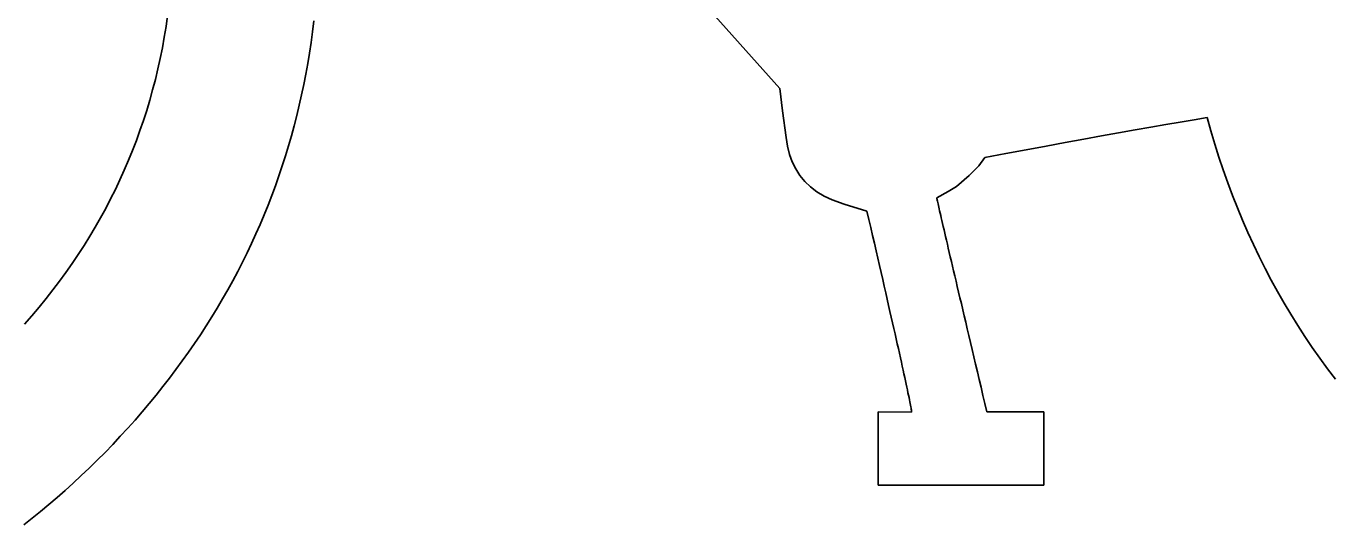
# Model space of a CAD drawing. Extents: x 99999.1 to 100095.7, y 99995 to 100010.7.
# Drawn here: x 100044.7923 to 100044.8542, y 100005.2312 to 100005.2548 of the extents above; entities that cross this region are included whole.
import ezdxf

# ---------------------------------------------------------------- set-up
doc = ezdxf.new("R2010")
doc.units = 0
doc.layers.add('TR_SN_ConstructionSigns', color=7, linetype='Continuous')

msp = doc.modelspace()

# ---------------------------------------------------------------- linework, layer by layer
at = {"layer": 'TR_SN_ConstructionSigns'}
for p, q in [((100044.793753, 100005.290398), (100044.828095, 100005.251857)), ((100044.798978, 100005.25481), (100044.799053, 100005.255324)), ((100044.798894, 100005.254299), (100044.798978, 100005.25481)), ((100044.805933, 100005.254556), (100044.805997, 100005.255066)), ((100044.798802, 100005.253793), (100044.798894, 100005.254299)), ((100044.805863, 100005.254049), (100044.805933, 100005.254556)), ((100044.7987, 100005.253289), (100044.798802, 100005.253793)), ((100044.805701, 100005.253044), (100044.805785, 100005.253545)), ((100044.805785, 100005.253545), (100044.805863, 100005.254049)), ((100044.798589, 100005.25279), (100044.7987, 100005.253289)), ((100044.80561, 100005.252546), (100044.805701, 100005.253044)), ((100044.798342, 100005.251802), (100044.79847, 100005.252294)), ((100044.79847, 100005.252294), (100044.798589, 100005.25279)), ((100044.805512, 100005.25205), (100044.80561, 100005.252546)), ((100044.798205, 100005.251314), (100044.798342, 100005.251802)), ((100044.805408, 100005.251558), (100044.805512, 100005.25205)), ((100044.828095, 100005.251857), (100044.828224, 100005.250802)), ((100044.798059, 100005.250829), (100044.798205, 100005.251314)), ((100044.805179, 100005.250582), (100044.805297, 100005.251068)), ((100044.805297, 100005.251068), (100044.805408, 100005.251558)), ((100044.797741, 100005.24987), (100044.797904, 100005.250348)), ((100044.797904, 100005.250348), (100044.798059, 100005.250829)), ((100044.805054, 100005.250098), (100044.805179, 100005.250582)), ((100044.828224, 100005.250802), (100044.828406, 100005.249535)), ((100044.847101, 100005.250276), (100044.847753, 100005.250384)), ((100044.847753, 100005.250384), (100044.848374, 100005.250486)), ((100044.848374, 100005.250486), (100044.848551, 100005.249855)), ((100044.797569, 100005.249396), (100044.797741, 100005.24987)), ((100044.804923, 100005.249617), (100044.805054, 100005.250098)), ((100044.84336, 100005.24962), (100044.844172, 100005.249766)), ((100044.844172, 100005.249766), (100044.844952, 100005.249905)), ((100044.844952, 100005.249905), (100044.8457, 100005.250036)), ((100044.8457, 100005.250036), (100044.846416, 100005.25016)), ((100044.846416, 100005.25016), (100044.847101, 100005.250276)), ((100044.848551, 100005.249855), (100044.848738, 100005.249231)), ((100044.797387, 100005.248926), (100044.797569, 100005.249396)), ((100044.80464, 100005.248664), (100044.804785, 100005.249139)), ((100044.804785, 100005.249139), (100044.804923, 100005.249617)), ((100044.828406, 100005.249535), (100044.828465, 100005.249125)), ((100044.828465, 100005.249125), (100044.828559, 100005.24874)), ((100044.839795, 100005.24896), (100044.840734, 100005.249136)), ((100044.840734, 100005.249136), (100044.841642, 100005.249305)), ((100044.841642, 100005.249305), (100044.842517, 100005.249466)), ((100044.842517, 100005.249466), (100044.84336, 100005.24962)), ((100044.848738, 100005.249231), (100044.848934, 100005.248613)), ((100044.797197, 100005.24846), (100044.797387, 100005.248926)), ((100044.804488, 100005.248191), (100044.80464, 100005.248664)), ((100044.828559, 100005.24874), (100044.828688, 100005.248381)), ((100044.837535, 100005.248198), (100044.837822, 100005.248585)), ((100044.837822, 100005.248585), (100044.838825, 100005.248776)), ((100044.838825, 100005.248776), (100044.839795, 100005.24896)), ((100044.848934, 100005.248613), (100044.849139, 100005.248001)), ((100044.796791, 100005.247538), (100044.796998, 100005.247997)), ((100044.796998, 100005.247997), (100044.797197, 100005.24846)), ((100044.80433, 100005.247722), (100044.804488, 100005.248191)), ((100044.828688, 100005.248381), (100044.828852, 100005.248048)), ((100044.828852, 100005.248048), (100044.829052, 100005.247739)), ((100044.837086, 100005.24774), (100044.837535, 100005.248198)), ((100044.849139, 100005.248001), (100044.849355, 100005.247396)), ((100044.796574, 100005.247082), (100044.796791, 100005.247538)), ((100044.803993, 100005.246792), (100044.804165, 100005.247256)), ((100044.804165, 100005.247256), (100044.80433, 100005.247722)), ((100044.829052, 100005.247739), (100044.829287, 100005.247456)), ((100044.829287, 100005.247456), (100044.829557, 100005.247199)), ((100044.836477, 100005.247212), (100044.837086, 100005.24774)), ((100044.849355, 100005.247396), (100044.849579, 100005.246797)), ((100044.796115, 100005.246182), (100044.796349, 100005.24663)), ((100044.796349, 100005.24663), (100044.796574, 100005.247082)), ((100044.803815, 100005.246331), (100044.803993, 100005.246792)), ((100044.829557, 100005.247199), (100044.829862, 100005.246967)), ((100044.829862, 100005.246967), (100044.830202, 100005.24676)), ((100044.830202, 100005.24676), (100044.830577, 100005.246578)), ((100044.835546, 100005.246684), (100044.836089, 100005.246975)), ((100044.835547, 100005.246676), (100044.835546, 100005.246684)), ((100044.83555, 100005.24666), (100044.835547, 100005.246676)), ((100044.835555, 100005.246636), (100044.83555, 100005.24666)), ((100044.835561, 100005.246604), (100044.835555, 100005.246636)), ((100044.836089, 100005.246975), (100044.836477, 100005.247212)), ((100044.849579, 100005.246797), (100044.849813, 100005.246204)), ((100044.795872, 100005.245737), (100044.796115, 100005.246182)), ((100044.803629, 100005.245874), (100044.803815, 100005.246331)), ((100044.830577, 100005.246578), (100044.831146, 100005.246387)), ((100044.831146, 100005.246387), (100044.831612, 100005.246235)), ((100044.831612, 100005.246235), (100044.831974, 100005.246123)), ((100044.831974, 100005.246123), (100044.832233, 100005.24605)), ((100044.832233, 100005.24605), (100044.832324, 100005.245657)), ((100044.83557, 100005.246564), (100044.835561, 100005.246604)), ((100044.83558, 100005.246516), (100044.83557, 100005.246564)), ((100044.835593, 100005.24646), (100044.83558, 100005.246516)), ((100044.835607, 100005.246396), (100044.835593, 100005.24646)), ((100044.835623, 100005.246324), (100044.835607, 100005.246396)), ((100044.835641, 100005.246244), (100044.835623, 100005.246324)), ((100044.835661, 100005.246156), (100044.835641, 100005.246244)), ((100044.835683, 100005.24606), (100044.835661, 100005.246156)), ((100044.835707, 100005.245957), (100044.835683, 100005.24606)), ((100044.849813, 100005.246204), (100044.850057, 100005.245618)), ((100044.79562, 100005.245296), (100044.795872, 100005.245737)), ((100044.803239, 100005.244967), (100044.803437, 100005.245419)), ((100044.803437, 100005.245419), (100044.803629, 100005.245874)), ((100044.832324, 100005.245657), (100044.832413, 100005.245272)), ((100044.835733, 100005.245845), (100044.835707, 100005.245957)), ((100044.83576, 100005.245725), (100044.835733, 100005.245845)), ((100044.83579, 100005.245598), (100044.83576, 100005.245725)), ((100044.835821, 100005.245462), (100044.83579, 100005.245598)), ((100044.835855, 100005.245319), (100044.835821, 100005.245462)), ((100044.850057, 100005.245618), (100044.85031, 100005.245039)), ((100044.795089, 100005.244425), (100044.795359, 100005.244859)), ((100044.795359, 100005.244859), (100044.79562, 100005.245296)), ((100044.803033, 100005.244518), (100044.803239, 100005.244967)), ((100044.832413, 100005.245272), (100044.8325, 100005.244895)), ((100044.8325, 100005.244895), (100044.832586, 100005.244526)), ((100044.83589, 100005.245167), (100044.835855, 100005.245319)), ((100044.835927, 100005.245008), (100044.83589, 100005.245167)), ((100044.835966, 100005.244841), (100044.835927, 100005.245008)), ((100044.836007, 100005.244665), (100044.835966, 100005.244841)), ((100044.85031, 100005.245039), (100044.850573, 100005.244465)), ((100044.794811, 100005.243995), (100044.795089, 100005.244425)), ((100044.802821, 100005.244072), (100044.803033, 100005.244518)), ((100044.832586, 100005.244526), (100044.832669, 100005.244166)), ((100044.832669, 100005.244166), (100044.83275, 100005.243814)), ((100044.83605, 100005.244482), (100044.836007, 100005.244665)), ((100044.836094, 100005.244291), (100044.83605, 100005.244482)), ((100044.836141, 100005.244091), (100044.836094, 100005.244291)), ((100044.850573, 100005.244465), (100044.850845, 100005.243898)), ((100044.794228, 100005.243146), (100044.794524, 100005.243569)), ((100044.794524, 100005.243569), (100044.794811, 100005.243995)), ((100044.802376, 100005.243188), (100044.802602, 100005.243628)), ((100044.802602, 100005.243628), (100044.802821, 100005.244072)), ((100044.83275, 100005.243814), (100044.832829, 100005.24347)), ((100044.836189, 100005.243884), (100044.836141, 100005.244091)), ((100044.83624, 100005.243669), (100044.836189, 100005.243884)), ((100044.836292, 100005.243446), (100044.83624, 100005.243669)), ((100044.850845, 100005.243898), (100044.851127, 100005.243337)), ((100044.793923, 100005.242727), (100044.794228, 100005.243146)), ((100044.802144, 100005.24275), (100044.802376, 100005.243188)), ((100044.832829, 100005.24347), (100044.832906, 100005.243135)), ((100044.832906, 100005.243135), (100044.832981, 100005.242808)), ((100044.836347, 100005.243215), (100044.836292, 100005.243446)), ((100044.836403, 100005.242976), (100044.836347, 100005.243215)), ((100044.836461, 100005.242729), (100044.836403, 100005.242976)), ((100044.851127, 100005.243337), (100044.851418, 100005.242783)), ((100044.793286, 100005.2419), (100044.793609, 100005.242312)), ((100044.793609, 100005.242312), (100044.793923, 100005.242727)), ((100044.801659, 100005.241884), (100044.801905, 100005.242316)), ((100044.801905, 100005.242316), (100044.802144, 100005.24275)), ((100044.832981, 100005.242808), (100044.833055, 100005.242489)), ((100044.833055, 100005.242489), (100044.833126, 100005.242178)), ((100044.836521, 100005.242474), (100044.836461, 100005.242729)), ((100044.836583, 100005.242211), (100044.836521, 100005.242474)), ((100044.851418, 100005.242783), (100044.851719, 100005.242235)), ((100044.792955, 100005.241492), (100044.793286, 100005.2419)), ((100044.801406, 100005.241455), (100044.801659, 100005.241884)), ((100044.833126, 100005.242178), (100044.833195, 100005.241876)), ((100044.833195, 100005.241876), (100044.833262, 100005.241582)), ((100044.836646, 100005.241941), (100044.836583, 100005.242211)), ((100044.836712, 100005.241662), (100044.836646, 100005.241941)), ((100044.851719, 100005.242235), (100044.852029, 100005.241693)), ((100044.852029, 100005.241693), (100044.852348, 100005.241158)), ((100044.792265, 100005.240687), (100044.792614, 100005.241088)), ((100044.792614, 100005.241088), (100044.792955, 100005.241492)), ((100044.801147, 100005.24103), (100044.801406, 100005.241455)), ((100044.833262, 100005.241582), (100044.833327, 100005.241296)), ((100044.833327, 100005.241296), (100044.83339, 100005.241019)), ((100044.83678, 100005.241375), (100044.836712, 100005.241662)), ((100044.836849, 100005.24108), (100044.83678, 100005.241375)), ((100044.83692, 100005.240778), (100044.836849, 100005.24108)), ((100044.852348, 100005.241158), (100044.852678, 100005.240629)), ((100044.800608, 100005.240186), (100044.800881, 100005.240607)), ((100044.800881, 100005.240607), (100044.801147, 100005.24103)), ((100044.83339, 100005.241019), (100044.833451, 100005.24075)), ((100044.833451, 100005.24075), (100044.83351, 100005.240489)), ((100044.83351, 100005.240489), (100044.833567, 100005.240236)), ((100044.836994, 100005.240467), (100044.83692, 100005.240778)), ((100044.837069, 100005.240149), (100044.836994, 100005.240467)), ((100044.852678, 100005.240629), (100044.853016, 100005.240106)), ((100044.800328, 100005.239769), (100044.800608, 100005.240186)), ((100044.833567, 100005.240236), (100044.833622, 100005.239992)), ((100044.833622, 100005.239992), (100044.833675, 100005.239756)), ((100044.837146, 100005.239822), (100044.837069, 100005.240149)), ((100044.837225, 100005.239488), (100044.837146, 100005.239822)), ((100044.853016, 100005.240106), (100044.853364, 100005.23959)), ((100044.799749, 100005.238944), (100044.800042, 100005.239355)), ((100044.800042, 100005.239355), (100044.800328, 100005.239769)), ((100044.833675, 100005.239756), (100044.833726, 100005.239528)), ((100044.833726, 100005.239528), (100044.833775, 100005.239309)), ((100044.833775, 100005.239309), (100044.833822, 100005.239097)), ((100044.837306, 100005.239145), (100044.837225, 100005.239488)), ((100044.853364, 100005.23959), (100044.853722, 100005.23908)), ((100044.799449, 100005.238535), (100044.799749, 100005.238944)), ((100044.833822, 100005.239097), (100044.833867, 100005.238894)), ((100044.833867, 100005.238894), (100044.83391, 100005.2387)), ((100044.83391, 100005.2387), (100044.833951, 100005.238513)), ((100044.837389, 100005.238795), (100044.837306, 100005.239145)), ((100044.837473, 100005.238436), (100044.837389, 100005.238795)), ((100044.853722, 100005.23908), (100044.854089, 100005.238577)), ((100044.854089, 100005.238577), (100044.854466, 100005.23808)), ((100044.798829, 100005.237727), (100044.799143, 100005.238129)), ((100044.799143, 100005.238129), (100044.799449, 100005.238535)), ((100044.833951, 100005.238513), (100044.83399, 100005.238335)), ((100044.83399, 100005.238335), (100044.834027, 100005.238166)), ((100044.834027, 100005.238166), (100044.834062, 100005.238004)), ((100044.834062, 100005.238004), (100044.834095, 100005.237851)), ((100044.83756, 100005.23807), (100044.837473, 100005.238436)), ((100044.837648, 100005.237696), (100044.83756, 100005.23807)), ((100044.798509, 100005.237327), (100044.798829, 100005.237727)), ((100044.834095, 100005.237851), (100044.834126, 100005.237706)), ((100044.834126, 100005.237706), (100044.834155, 100005.237569)), ((100044.834155, 100005.237569), (100044.834181, 100005.237441)), ((100044.834181, 100005.237441), (100044.834206, 100005.237321)), ((100044.837739, 100005.237314), (100044.837648, 100005.237696)), ((100044.797849, 100005.236536), (100044.798183, 100005.23693)), ((100044.798183, 100005.23693), (100044.798509, 100005.237327)), ((100044.834206, 100005.237321), (100044.834229, 100005.237209)), ((100044.834229, 100005.237209), (100044.83425, 100005.237106)), ((100044.83425, 100005.237106), (100044.834269, 100005.23701)), ((100044.834269, 100005.23701), (100044.834286, 100005.236923)), ((100044.834286, 100005.236923), (100044.8343, 100005.236845)), ((100044.8343, 100005.236845), (100044.834313, 100005.236774)), ((100044.834313, 100005.236774), (100044.834324, 100005.236712)), ((100044.837831, 100005.236923), (100044.837739, 100005.237314)), ((100044.837925, 100005.236525), (100044.837831, 100005.236923)), ((100044.797162, 100005.235757), (100044.797509, 100005.236145)), ((100044.797509, 100005.236145), (100044.797849, 100005.236536)), ((100044.834343, 100005.236509), (100044.832763, 100005.236525)), ((100044.832763, 100005.236525), (100044.832763, 100005.233048)), ((100044.834324, 100005.236712), (100044.834333, 100005.236658)), ((100044.834333, 100005.236658), (100044.83434, 100005.236613)), ((100044.83434, 100005.236613), (100044.834344, 100005.236575)), ((100044.834346, 100005.236513), (100044.834343, 100005.236509)), ((100044.834344, 100005.236575), (100044.834347, 100005.236546)), ((100044.834348, 100005.236526), (100044.834346, 100005.236513)), ((100044.834347, 100005.236546), (100044.834348, 100005.236526)), ((100044.840619, 100005.236525), (100044.837925, 100005.236525)), ((100044.840619, 100005.233048), (100044.840619, 100005.236525)), ((100044.796808, 100005.235371), (100044.797162, 100005.235757)), ((100044.796081, 100005.234609), (100044.796448, 100005.234989)), ((100044.796448, 100005.234989), (100044.796808, 100005.235371)), ((100044.795709, 100005.234234), (100044.796081, 100005.234609)), ((100044.794956, 100005.233506), (100044.795334, 100005.233867)), ((100044.795334, 100005.233867), (100044.795709, 100005.234234)), ((100044.794193, 100005.232805), (100044.794576, 100005.233152)), ((100044.794576, 100005.233152), (100044.794956, 100005.233506)), ((100044.832763, 100005.233048), (100044.840619, 100005.233048)), ((100044.793417, 100005.232131), (100044.793806, 100005.232464)), ((100044.793806, 100005.232464), (100044.794193, 100005.232805)), ((100044.792631, 100005.231485), (100044.793026, 100005.231804)), ((100044.793026, 100005.231804), (100044.793417, 100005.232131)), ((100044.792234, 100005.231172), (100044.792631, 100005.231485))]:
    msp.add_line(p, q, dxfattribs=at)

doc.saveas('drawing.dxf')
